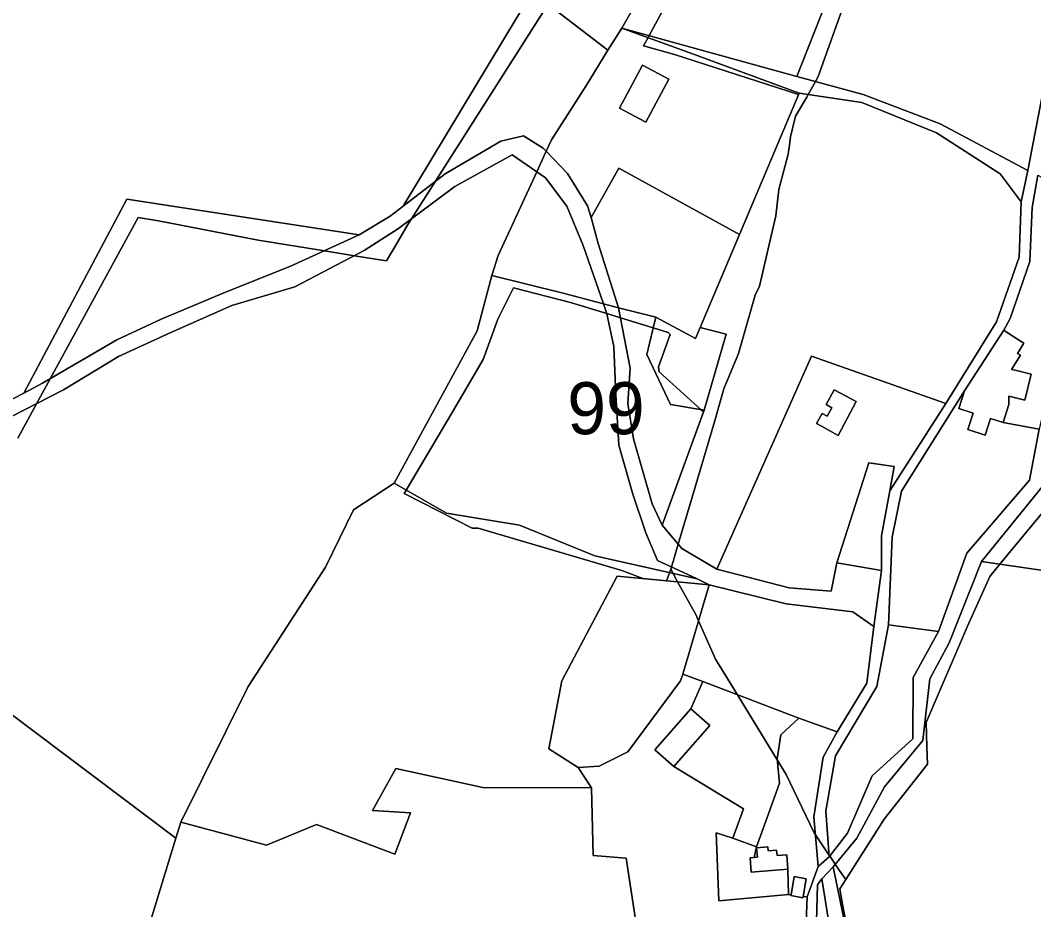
# Model space of a CAD drawing. Extents: x -477304 to -465429, y -1159113 to -1149210.
# Drawn here: x -469682.2 to -469389.8, y -1157245.2 to -1156988.6 of the extents above; entities that cross this region are included whole.
import ezdxf

# ---------------------------------------------------------------- set-up
doc = ezdxf.new("R2010")
doc.units = 0
for name, color, linetype in [('BPEJ_s', 7, 'Continuous'), ('orna_s', 7, 'Continuous'), ('ostatni_s', 7, 'Continuous'), ('PUPFL_s', 7, 'Continuous'), ('trav_porost_s', 7, 'Continuous'), ('voda_s', 7, 'Continuous')]:
    doc.layers.add(name, color=color, linetype=linetype)

msp = doc.modelspace()

# ---------------------------------------------------------------- linework, layer by layer
at = {"layer": 'BPEJ_s'}
for points in [[(-469452.74, -1157006.25), (-469454.83, -1157009.99), (-469457.46, -1157009.59), (-469457.65, -1157010.04), (-469493.39, -1156998.49), (-469502.34, -1156995.98), (-469501.04, -1156993.58), (-469500.73, -1156993.01), (-469470.76, -1156937.59), (-469466.36, -1156929.45), (-469433.03, -1156941.17), (-469458.09, -1157004.78)], [(-469492.37, -1157139.73), (-469494.33, -1157146.33), (-469494.52, -1157146.98), (-469494.87, -1157147.97), (-469495.69, -1157150.28), (-469502.55, -1157149.64), (-469508.61, -1157147.36), (-469550.06, -1157135.1), (-469551.76, -1157135.1), (-469571.41, -1157125.16), (-469570.82, -1157124.15), (-469557.58, -1157101.72), (-469548.58, -1157086.46), (-469544.35, -1157074.83), (-469539.91, -1157065.74), (-469523.42, -1157069.97), (-469512.96, -1157073.19), (-469509, -1157074.41), (-469499.56, -1157077.32), (-469495.29, -1157078.64), (-469494.66, -1157079.27), (-469498.04, -1157088.58), (-469497.83, -1157090.06), (-469485.74, -1157100.98), (-469485.06, -1157101.59), (-469497, -1157134.27)]]:
    msp.add_lwpolyline(points, close=True, dxfattribs=at)
for points in [[(-469470.76, -1156937.59), (-469500.73, -1156993.01), (-469501.04, -1156993.58), (-469502.34, -1156995.98), (-469493.39, -1156998.49), (-469457.65, -1157010.04), (-469457.46, -1157009.59), (-469454.83, -1157009.99), (-469455.29, -1157010.8), (-469458.5, -1157016.25), (-469459.98, -1157022.17), (-469460.28, -1157024.59), (-469460.61, -1157027.25), (-469463.36, -1157037.4), (-469464.21, -1157045.01), (-469468.86, -1157065.31), (-469470.13, -1157067.85), (-469474.99, -1157084.77), (-469479.22, -1157094.92), (-469481.87, -1157104.47), (-469488.32, -1157126.14), (-469492.37, -1157139.73), (-469497, -1157134.27), (-469485.06, -1157101.59), (-469485.74, -1157100.98), (-469497.83, -1157090.06), (-469498.04, -1157088.58), (-469494.66, -1157079.27), (-469495.29, -1157078.64), (-469499.56, -1157077.32), (-469509, -1157074.41), (-469512.96, -1157073.19), (-469523.42, -1157069.97), (-469539.91, -1157065.74), (-469544.35, -1157074.83), (-469548.58, -1157086.46), (-469557.58, -1157101.72), (-469570.82, -1157124.15), (-469571.41, -1157125.16), (-469551.76, -1157135.1), (-469550.06, -1157135.1), (-469508.61, -1157147.36), (-469502.55, -1157149.64), (-469495.69, -1157150.28), (-469494.87, -1157147.97), (-469494.52, -1157146.98), (-469493.84, -1157148.21), (-469492.53, -1157150.57), (-469487.26, -1157160.05), (-469486.48, -1157161.82), (-469481.55, -1157172.95), (-469475.29, -1157183.19), (-469463.81, -1157201.97), (-469461.25, -1157206.15), (-469453.21, -1157222.86), (-469452.73, -1157223.58), (-469448.85, -1157229.34), (-469448.59, -1157229.71), (-469448.53, -1157229.81), (-469448.3, -1157230.16), (-469447.04, -1157232.03), (-469445.88, -1157233.75), (-469444.02, -1157236.5), (-469445.75, -1157239.2), (-469445.14, -1157242.54), (-469443.06, -1157253.94)], [(-469402.46, -1157149.06), (-469408.92, -1157163.39), (-469420.86, -1157191.14), (-469420.61, -1157198.13), (-469420.43, -1157203.19), (-469432.91, -1157219.05), (-469444.02, -1157236.5), (-469445.88, -1157233.75), (-469447.04, -1157232.03), (-469448.3, -1157230.16), (-469448.53, -1157229.81), (-469448.59, -1157229.71), (-469448.85, -1157229.34), (-469452.73, -1157223.58), (-469453.21, -1157222.86), (-469461.25, -1157206.15), (-469463.81, -1157201.97), (-469475.29, -1157183.19), (-469481.55, -1157172.95), (-469486.48, -1157161.82), (-469487.26, -1157160.05), (-469492.53, -1157150.57), (-469493.84, -1157148.21), (-469494.52, -1157146.98), (-469494.33, -1157146.33), (-469492.37, -1157139.73), (-469488.32, -1157126.14), (-469481.87, -1157104.47), (-469479.22, -1157094.92), (-469474.99, -1157084.77), (-469470.13, -1157067.85), (-469468.86, -1157065.31), (-469464.21, -1157045.01), (-469463.36, -1157037.4), (-469460.61, -1157027.25), (-469460.28, -1157024.59), (-469459.98, -1157022.17), (-469458.5, -1157016.25), (-469455.29, -1157010.8), (-469454.83, -1157009.99), (-469452.74, -1157006.25), (-469451.94, -1157004.83), (-469429.67, -1156942.35)], [(-469429.67, -1156942.35), (-469451.94, -1157004.83), (-469452.74, -1157006.25), (-469458.09, -1157004.78), (-469433.03, -1156941.17)], [(-469682.91, -1157109.12), (-469677.49, -1157099.21), (-469673.58, -1157092.05), (-469648.12, -1157045.45), (-469642.26, -1157046.49), (-469613.5, -1157051.99), (-469594.41, -1157055.1), (-469585.79, -1157056.5), (-469576.54, -1157058.01), (-469573.16, -1157052.29), (-469570.36, -1157047.55), (-469569.29, -1157045.87), (-469562.38, -1157035.01), (-469531.37, -1156986.34), (-469529.57, -1156984.13), (-469515.61, -1156966.95), (-469506.96, -1156955.68), (-469497.75, -1156943.69)], [(-469531.37, -1156986.34), (-469562.38, -1157035.01), (-469569.29, -1157045.87), (-469570.36, -1157047.55), (-469573.16, -1157052.29), (-469576.54, -1157058.01), (-469585.79, -1157056.5), (-469594.41, -1157055.1), (-469613.5, -1157051.99), (-469642.26, -1157046.49), (-469648.12, -1157045.45), (-469673.58, -1157092.05), (-469677.49, -1157099.21), (-469682.91, -1157109.12)], [(-469443.06, -1157253.94), (-469445.14, -1157242.54), (-469445.75, -1157239.2), (-469444.02, -1157236.5), (-469432.91, -1157219.05), (-469420.43, -1157203.19), (-469420.61, -1157198.13), (-469420.86, -1157191.14), (-469408.92, -1157163.39), (-469402.46, -1157149.06), (-469399.56, -1157145.53), (-469385.75, -1157128.75)], [(-469385.75, -1157128.75), (-469399.56, -1157145.53), (-469402.46, -1157149.06)]]:
    msp.add_lwpolyline(points, dxfattribs=at)
at = {"layer": 'orna_s'}
msp.add_lwpolyline([(-469433.68, -1157137.3), (-469433.66, -1157147.37), (-469446.56, -1157145.08), (-469437.32, -1157116.29), (-469430.07, -1157117.34), (-469431.33, -1157124.32)], close=True, dxfattribs=at)
at = {"layer": 'ostatni_s'}
for points in [[(-469487.92, -1156998.35), (-469457.46, -1157009.59), (-469474.65, -1157050.38), (-469509.48, -1157031.26), (-469517.48, -1157045.45), (-469518.51, -1157042.13), (-469524.34, -1157032.8), (-469530.42, -1157026.38), (-469528.88, -1157023.05), (-469518.8, -1157007.29), (-469512.63, -1156997.18), (-469508.62, -1156990.83)], [(-469417.86, -1157021.02), (-469439.4, -1157012.32), (-469457.46, -1157009.59), (-469487.92, -1156998.35), (-469508.62, -1156990.83), (-469458.09, -1157004.78), (-469439.01, -1157010.02), (-469416.77, -1157018.45), (-469391.51, -1157031.89), (-469393.41, -1157040.96), (-469399.5, -1157032.86)], [(-469509.28, -1157013.91), (-469502.66, -1157001.49), (-469495.09, -1157005.54), (-469501.73, -1157017.94)], [(-469502.66, -1157001.49), (-469509.28, -1157013.91), (-469501.73, -1157017.94), (-469495.09, -1157005.54)], [(-469524.34, -1157032.8), (-469518.51, -1157042.13), (-469517.48, -1157045.45), (-469515.42, -1157053.03), (-469509.54, -1157071.56), (-469513.93, -1157070.41), (-469519.77, -1157053.61), (-469524.51, -1157042.25), (-469530.63, -1157034), (-469533.13, -1157032.28), (-469530.42, -1157026.38)], [(-469533.13, -1157032.28), (-469530.63, -1157034), (-469524.51, -1157042.25), (-469519.77, -1157053.61), (-469513.93, -1157070.41), (-469525.97, -1157067.26), (-469546.1, -1157062.18), (-469544.26, -1157056.46)], [(-469509.48, -1157031.26), (-469474.65, -1157050.38), (-469485.97, -1157077.22), (-469487.32, -1157080.43), (-469498.84, -1157074.27), (-469509.54, -1157071.56), (-469515.42, -1157053.03), (-469517.48, -1157045.45)], [(-469388.24, -1157106.6), (-469398.6, -1157104.63), (-469396.97, -1157099.48), (-469396.96, -1157097.04), (-469392.36, -1157098.18), (-469390.51, -1157090.72), (-469395.11, -1157089.58), (-469396.2, -1157089.31), (-469393.62, -1157085.21), (-469394.45, -1157084.68), (-469392.6, -1157081.74), (-469396.59, -1157079.22), (-469398.45, -1157078.04), (-469396.61, -1157074.61), (-469390.94, -1157058.14), (-469390.2, -1157042.62), (-469388.6, -1157033.25), (-469380.61, -1157037.63), (-469377.84, -1157039.15), (-469377.21, -1157053.22), (-469385.08, -1157064.89), (-469381.09, -1157083.47), (-469387.17, -1157101.95)], [(-469506.23, -1157088.98), (-469506.92, -1157099.11), (-469505.21, -1157109.32), (-469499.9, -1157128.07), (-469497, -1157134.27), (-469491.31, -1157140.97), (-469481.23, -1157146.97), (-469460.36, -1157152.33), (-469448.19, -1157153.28), (-469446.56, -1157145.08), (-469433.66, -1157147.37), (-469435.94, -1157163.48), (-469441.94, -1157159.22), (-469461.24, -1157156.97), (-469483.39, -1157151.42), (-469486.93, -1157149.77), (-469498.3, -1157144.49), (-469501.72, -1157136.44), (-469505.47, -1157125.31), (-469509.53, -1157111.2), (-469510.33, -1157096.66), (-469510.88, -1157082.74), (-469512.93, -1157073.28), (-469513.93, -1157070.41), (-469509.54, -1157071.56)], [(-469485.97, -1157077.22), (-469478.49, -1157079.12), (-469484.89, -1157101.12), (-469494.59, -1157099.47), (-469501.36, -1157085.02), (-469498.84, -1157074.27), (-469487.32, -1157080.43)], [(-469392.6, -1157081.74), (-469394.45, -1157084.68), (-469393.62, -1157085.21), (-469396.2, -1157089.31), (-469395.11, -1157089.58), (-469390.51, -1157090.72), (-469392.36, -1157098.18), (-469396.96, -1157097.04), (-469396.97, -1157099.48), (-469398.6, -1157104.63), (-469402.3, -1157103.47), (-469403.81, -1157108.24), (-469408.79, -1157106.67), (-469407.28, -1157101.9), (-469411.37, -1157100.61), (-469409.74, -1157095.45), (-469398.45, -1157078.04), (-469396.59, -1157079.22)], [(-469450.79, -1157102.02), (-469449.39, -1157102.8), (-469448.02, -1157100.37), (-469449.62, -1157099.46), (-469447.35, -1157095.19), (-469441, -1157098.56), (-469446.23, -1157108.38), (-469451.02, -1157105.68), (-469452.41, -1157104.89)], [(-469448.8, -1157229.98), (-469449.76, -1157216.66), (-469446.93, -1157200.78), (-469435.08, -1157180.78), (-469431.65, -1157162.97), (-469417.3, -1157164.89), (-469424.61, -1157178.19), (-469424.64, -1157195.86), (-469436.42, -1157206.57), (-469443.47, -1157223.11)], [(-469457.53, -1157189.98), (-469462.72, -1157194.74), (-469463.84, -1157201.65), (-469463.09, -1157208.73), (-469466.67, -1157218.63), (-469469.81, -1157227.06), (-469476.63, -1157224.52), (-469473.49, -1157216.09), (-469493.63, -1157203.88), (-469483.24, -1157192.07), (-469488.68, -1157187.28), (-469485.21, -1157179.4)], [(-469483.24, -1157192.07), (-469493.63, -1157203.88), (-469499.07, -1157199.09), (-469488.68, -1157187.28)], [(-469450.53, -1157201.19), (-469453.18, -1157218.4), (-469451.93, -1157232.68), (-469455.15, -1157241.51), (-469456.32, -1157241.36), (-469455.42, -1157236.25), (-469458.86, -1157235.64), (-469459.79, -1157240.91), (-469460.53, -1157240.82), (-469460.73, -1157233.49), (-469461.06, -1157229.38), (-469463.82, -1157229.6), (-469463.95, -1157228.03), (-469466.41, -1157228.23), (-469466.5, -1157227.06), (-469469.73, -1157227.32), (-469469.51, -1157230.06), (-469470.41, -1157230.13), (-469469.81, -1157227.06), (-469466.67, -1157218.63), (-469463.09, -1157208.73), (-469463.84, -1157201.65), (-469462.72, -1157194.74), (-469457.53, -1157189.98), (-469446.46, -1157193.91)], [(-469460.73, -1157233.49), (-469471.26, -1157234.35), (-469471.6, -1157230.23), (-469470.41, -1157230.13), (-469469.51, -1157230.06), (-469469.73, -1157227.32), (-469466.5, -1157227.06), (-469466.41, -1157228.23), (-469463.95, -1157228.03), (-469463.82, -1157229.6), (-469461.06, -1157229.38)], [(-469459.79, -1157240.91), (-469458.86, -1157235.64), (-469455.42, -1157236.25), (-469456.32, -1157241.36), (-469456.39, -1157241.73), (-469459.83, -1157241.12)]]:
    msp.add_lwpolyline(points, close=True, dxfattribs=at)
for points in [[(-469388.6, -1157033.25), (-469390.2, -1157042.62), (-469390.94, -1157058.14), (-469396.61, -1157074.61), (-469398.45, -1157078.04), (-469409.74, -1157095.45), (-469427.9, -1157124.46), (-469430.64, -1157137.73), (-469431.65, -1157162.97), (-469435.08, -1157180.78), (-469446.93, -1157200.78), (-469449.76, -1157216.66), (-469448.8, -1157229.98), (-469451.93, -1157232.68), (-469453.18, -1157218.4), (-469450.53, -1157201.19), (-469446.46, -1157193.91), (-469437.96, -1157179.84), (-469435.94, -1157163.48), (-469433.66, -1157147.37), (-469433.68, -1157137.3), (-469431.33, -1157124.32), (-469415.12, -1157099.12), (-469400.5, -1157075.6), (-469394.01, -1157056.89), (-469393.41, -1157040.96), (-469391.51, -1157031.89), (-469385.56, -1157000.99)], [(-469694.82, -1157103.19), (-469681.17, -1157096.13), (-469675.76, -1157093.33), (-469654.35, -1157080.77), (-469641.52, -1157074.79), (-469622.92, -1157067.05), (-469604.4, -1157059.66), (-469584.41, -1157050.53), (-469575.41, -1157045.1), (-469571.66, -1157042.19), (-469559.63, -1157032.89), (-469543.53, -1157023.49), (-469537.02, -1157021.94), (-469531.31, -1157025.44), (-469530.42, -1157026.38), (-469533.13, -1157032.28), (-469540.27, -1157027.36), (-469556.79, -1157036.59), (-469573.09, -1157048.69), (-469582.94, -1157055.01), (-469602.94, -1157065.51), (-469621.1, -1157070.92), (-469638.73, -1157078.69), (-469653.84, -1157085.63), (-469669.7, -1157095.16), (-469684.87, -1157103.04)], [(-469448.62, -1157250.62), (-469450.95, -1157236.24), (-469447.68, -1157232.8), (-469444.18, -1157249.61)]]:
    msp.add_lwpolyline(points, dxfattribs=at)
at = {"layer": 'PUPFL_s'}
for points in [[(-469470.31, -1156923.67), (-469508.62, -1156990.83), (-469512.63, -1156997.18), (-469534.46, -1156980.37), (-469458.46, -1156855.16), (-469460.47, -1156844.87), (-469432.65, -1156856.64), (-469429.98, -1156857.77), (-469462.51, -1156909.03)], [(-469431.73, -1156937.87), (-469458.09, -1157004.78), (-469508.62, -1156990.83), (-469470.31, -1156923.67)], [(-469512.63, -1156997.18), (-469518.8, -1157007.29), (-469528.88, -1157023.05), (-469530.42, -1157026.38), (-469531.31, -1157025.44), (-469537.02, -1157021.94), (-469543.53, -1157023.49), (-469559.63, -1157032.89), (-469571.66, -1157042.19), (-469534.46, -1156980.37)], [(-469669.7, -1157095.16), (-469653.84, -1157085.63), (-469638.73, -1157078.69), (-469621.1, -1157070.92), (-469602.94, -1157065.51), (-469582.94, -1157055.01), (-469573.09, -1157048.69), (-469556.79, -1157036.59), (-469540.27, -1157027.36), (-469533.13, -1157032.28), (-469544.26, -1157056.46), (-469546.1, -1157062.18), (-469550.35, -1157078.16), (-469574.31, -1157122.16), (-469586.06, -1157129.79), (-469594.12, -1157146.33), (-469616.47, -1157180.78), (-469635.84, -1157219.94), (-469637.26, -1157224.58), (-469717.62, -1157164.17), (-469684.87, -1157103.04)], [(-469404.86, -1157144.76), (-469386.93, -1157122.69), (-469383.32, -1157104.02), (-469377.17, -1157083.36), (-469380.46, -1157065.86), (-469373.83, -1157054.85), (-469366.71, -1157024.57), (-469341.26, -1157034.91), (-469233.38, -1157117.31), (-469300.27, -1157187.74), (-469303.2, -1157159.5)], [(-469654.35, -1157080.77), (-469675.76, -1157093.33), (-469681.17, -1157096.13), (-469651.44, -1157040.2), (-469584.41, -1157050.53), (-469604.4, -1157059.66), (-469622.92, -1157067.05), (-469641.52, -1157074.79)], [(-469510.33, -1157096.66), (-469509.53, -1157111.2), (-469505.47, -1157125.31), (-469501.72, -1157136.44), (-469498.3, -1157144.49), (-469486.93, -1157149.77), (-469516.4, -1157143.1), (-469538.11, -1157134.29), (-469559.21, -1157130.78), (-469574.31, -1157122.16), (-469550.35, -1157078.16), (-469546.1, -1157062.18), (-469525.97, -1157067.26), (-469513.93, -1157070.41), (-469512.93, -1157073.28), (-469510.88, -1157082.74)], [(-469509.54, -1157071.56), (-469498.84, -1157074.27), (-469501.36, -1157085.02), (-469494.59, -1157099.47), (-469484.89, -1157101.12), (-469497, -1157134.27), (-469499.9, -1157128.07), (-469505.21, -1157109.32), (-469506.92, -1157099.11), (-469506.23, -1157088.98)], [(-469616.47, -1157180.78), (-469594.12, -1157146.33), (-469586.06, -1157129.79), (-469574.31, -1157122.16), (-469559.21, -1157130.78), (-469538.11, -1157134.29), (-469516.4, -1157143.1), (-469486.93, -1157149.77), (-469483.39, -1157151.42), (-469509.96, -1157148.95), (-469525.89, -1157179.18), (-469529.69, -1157198.78), (-469521.21, -1157204.14), (-469517.34, -1157210.04), (-469548.7, -1157209.94), (-469573.85, -1157204.43), (-469580.57, -1157216.57), (-469569.56, -1157217.21), (-469574.09, -1157229.15), (-469596.75, -1157220.62), (-469611.18, -1157226.62), (-469635.84, -1157219.94)], [(-469456.9, -1157335.57), (-469462.71, -1157338.08), (-469444.18, -1157249.61), (-469447.68, -1157232.8), (-469440.78, -1157224.55), (-469432.83, -1157209.72), (-469421.73, -1157196.38), (-469419.79, -1157178.59), (-469414.2, -1157168.24), (-469404.86, -1157144.76), (-469303.2, -1157159.5), (-469300.27, -1157187.74), (-469380.72, -1157278.05), (-469433.79, -1157332.82)], [(-469717.62, -1157164.17), (-469637.26, -1157224.58), (-469653.04, -1157276.2), (-469662.74, -1157299.65), (-469660.74, -1157318.04), (-469654.17, -1157378.46), (-469646.96, -1157422.52), (-469646.97, -1157431.27), (-469691, -1157424.88), (-469694.35, -1157405.11), (-469696.17, -1157375.71), (-469694.79, -1157360.79), (-469687.53, -1157311.89), (-469687.04, -1157302.81), (-469684.17, -1157249.22), (-469690.5, -1157221.36), (-469730.19, -1157188.26)], [(-469453.1, -1157279.27), (-469461.47, -1157316.94), (-469471.58, -1157324.58), (-469456.72, -1157277.72), (-469452.6, -1157255.52), (-469452.15, -1157238.06), (-469450.95, -1157236.24), (-469448.62, -1157250.62)]]:
    msp.add_lwpolyline(points, close=True, dxfattribs=at)
msp.add_lwpolyline([(-469696.99, -1156861.3), (-469632.42, -1156908.64), (-469556.75, -1156963.94), (-469534.46, -1156980.37), (-469571.66, -1157042.19), (-469575.41, -1157045.1), (-469584.41, -1157050.53), (-469651.44, -1157040.2), (-469681.17, -1157096.13), (-469694.82, -1157103.19)], dxfattribs=at)
at = {"layer": 'trav_porost_s'}
for points in [[(-469357.6, -1156942.97), (-469361.01, -1156948.08), (-469385.56, -1157000.99), (-469391.51, -1157031.89), (-469416.77, -1157018.45), (-469439.01, -1157010.02), (-469458.09, -1157004.78), (-469431.73, -1156937.87), (-469420.52, -1156941.69), (-469393.16, -1156873.19), (-469370.7, -1156882.11), (-469370.02, -1156882.39), (-469389.05, -1156928.62), (-469356.88, -1156941.89)], [(-469457.46, -1157009.59), (-469439.4, -1157012.32), (-469417.86, -1157021.02), (-469399.5, -1157032.86), (-469393.41, -1157040.96), (-469394.01, -1157056.89), (-469400.5, -1157075.6), (-469415.12, -1157099.12), (-469453.92, -1157085.54), (-469481.23, -1157146.97), (-469491.31, -1157140.97), (-469497, -1157134.27), (-469484.89, -1157101.12), (-469478.49, -1157079.12), (-469485.97, -1157077.22), (-469474.65, -1157050.38)], [(-469437.32, -1157116.29), (-469446.56, -1157145.08), (-469448.19, -1157153.28), (-469460.36, -1157152.33), (-469481.23, -1157146.97), (-469453.92, -1157085.54), (-469415.12, -1157099.12), (-469431.33, -1157124.32), (-469430.07, -1157117.34)], [(-469447.35, -1157095.19), (-469449.62, -1157099.46), (-469448.02, -1157100.37), (-469449.39, -1157102.8), (-469450.79, -1157102.02), (-469452.41, -1157104.89), (-469451.02, -1157105.68), (-469446.23, -1157108.38), (-469441, -1157098.56)], [(-469427.9, -1157124.46), (-469409.74, -1157095.45), (-469411.37, -1157100.61), (-469407.28, -1157101.9), (-469408.79, -1157106.67), (-469403.81, -1157108.24), (-469402.3, -1157103.47), (-469398.6, -1157104.63), (-469388.24, -1157106.6), (-469391, -1157121.25), (-469409.05, -1157142.34), (-469417.3, -1157164.89), (-469431.65, -1157162.97), (-469430.64, -1157137.73)], [(-469491.05, -1157177.23), (-469491.73, -1157179.13), (-469506.86, -1157199.68), (-469515.17, -1157203.82), (-469521.21, -1157204.14), (-469529.69, -1157198.78), (-469525.89, -1157179.18), (-469509.96, -1157148.95), (-469483.39, -1157151.42)], [(-469446.46, -1157193.91), (-469457.53, -1157189.98), (-469485.21, -1157179.4), (-469491.05, -1157177.23), (-469483.39, -1157151.42), (-469461.24, -1157156.97), (-469441.94, -1157159.22), (-469435.94, -1157163.48), (-469437.96, -1157179.84)], [(-469573.85, -1157204.43), (-469548.7, -1157209.94), (-469517.34, -1157210.04), (-469516.88, -1157229.59), (-469507.32, -1157230.37), (-469502.26, -1157263.77), (-469533.1, -1157267.52), (-469646.02, -1157302.04), (-469650.12, -1157312.48), (-469651.87, -1157322.42), (-469660.74, -1157318.04), (-469662.74, -1157299.65), (-469653.04, -1157276.2), (-469637.26, -1157224.58), (-469635.84, -1157219.94), (-469611.18, -1157226.62), (-469596.75, -1157220.62), (-469574.09, -1157229.15), (-469569.56, -1157217.21), (-469580.57, -1157216.57)], [(-469480.65, -1157242.59), (-469481.43, -1157223.01), (-469476.63, -1157224.52), (-469469.81, -1157227.06), (-469470.41, -1157230.13), (-469471.6, -1157230.23), (-469471.26, -1157234.35), (-469460.73, -1157233.49), (-469460.53, -1157240.82)]]:
    msp.add_lwpolyline(points, close=True, dxfattribs=at)
msp.add_lwpolyline([(-469502.26, -1157263.77), (-469507.32, -1157230.37), (-469516.88, -1157229.59), (-469517.34, -1157210.04), (-469521.21, -1157204.14), (-469515.17, -1157203.82), (-469506.86, -1157199.68), (-469491.73, -1157179.13), (-469491.05, -1157177.23), (-469485.21, -1157179.4), (-469488.68, -1157187.28), (-469499.07, -1157199.09), (-469493.63, -1157203.88), (-469473.49, -1157216.09), (-469476.63, -1157224.52), (-469481.43, -1157223.01), (-469480.65, -1157242.59), (-469460.53, -1157240.82), (-469459.79, -1157240.91), (-469459.83, -1157241.12), (-469456.39, -1157241.73), (-469456.32, -1157241.36), (-469455.15, -1157241.51), (-469455.68, -1157256.3)], dxfattribs=at)
at = {"layer": 'voda_s'}
for points in [[(-469315.95, -1156925.1), (-469324.49, -1156933.59), (-469349.22, -1156959.84), (-469370.71, -1156987.49), (-469362.84, -1157006.54), (-469366.71, -1157024.57), (-469373.83, -1157054.85), (-469380.46, -1157065.86), (-469377.17, -1157083.36), (-469383.32, -1157104.02), (-469386.93, -1157122.69), (-469404.86, -1157144.76), (-469414.2, -1157168.24), (-469419.79, -1157178.59), (-469421.73, -1157196.38), (-469432.83, -1157209.72), (-469440.78, -1157224.55), (-469447.68, -1157232.8), (-469450.95, -1157236.24), (-469452.15, -1157238.06), (-469452.6, -1157255.52)], [(-469455.68, -1157256.3), (-469455.15, -1157241.51), (-469451.93, -1157232.68), (-469448.8, -1157229.98), (-469443.47, -1157223.11), (-469436.42, -1157206.57), (-469424.64, -1157195.86), (-469424.61, -1157178.19), (-469417.3, -1157164.89), (-469409.05, -1157142.34), (-469391, -1157121.25), (-469388.24, -1157106.6)]]:
    msp.add_lwpolyline(points, dxfattribs=at)

# ---------------------------------------------------------------- texts
at = {"layer": 'BPEJ_s'}
msp.add_text('99', height=15, dxfattribs=at).set_placement((-469524.35, -1157108.01))

doc.saveas('drawing.dxf')
